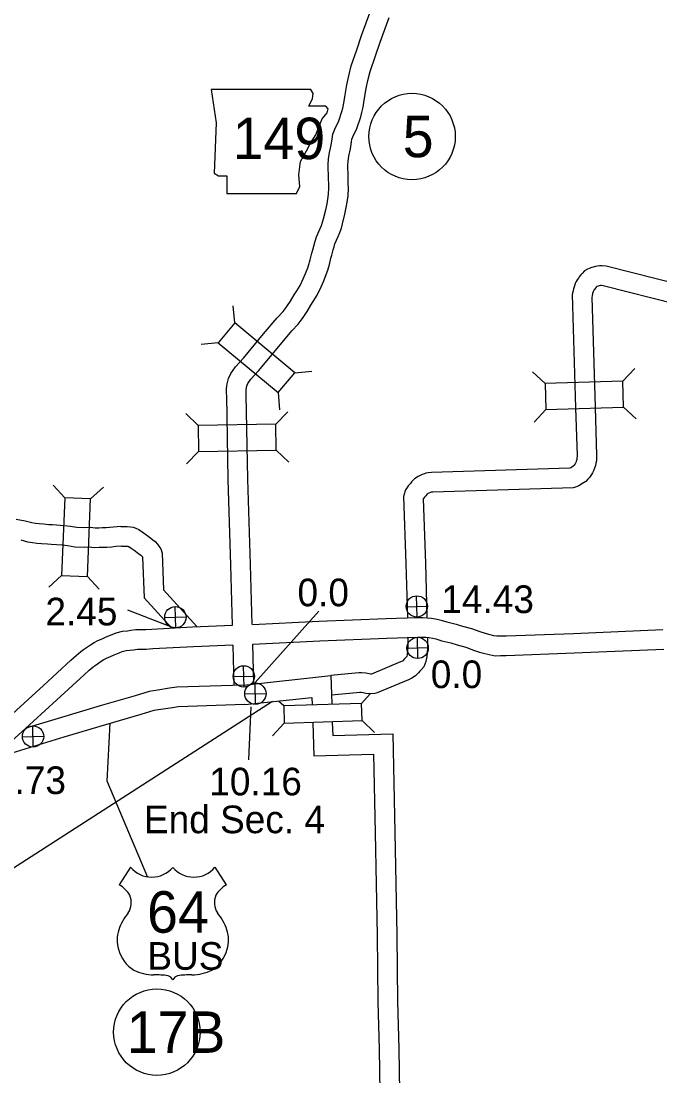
# Model space of a CAD drawing. Extents: x -939622 to -934222, y 1383701 to 1385301.
# Drawn here: x -935664.73 to -935635.47, y 1384446.71 to 1384495.06 of the extents above; entities that cross this region are included whole.
import ezdxf

# ---------------------------------------------------------------- set-up
doc = ezdxf.new("R2010")
doc.units = 0
for name, color, linetype in [('10', 7, 'Continuous'), ('15', 7, 'Continuous'), ('20', 7, 'Continuous'), ('21', 7, 'Continuous'), ('22', 7, 'Continuous'), ('25', 7, 'Continuous'), ('26', 7, 'Continuous'), ('27', 7, 'Continuous')]:
    doc.layers.add(name, color=color, linetype=linetype)

msp = doc.modelspace()

# ---------------------------------------------------------------- linework, layer by layer
at = {"layer": '10'}
for points in [[(-935655.036, 1384467.368), (-935655.12, 1384470.119), (-935655.246, 1384474.046), (-935655.309, 1384477.901), (-935655.312, 1384477.995), (-935655.312, 1384478.21), (-935655.299, 1384478.347), (-935655.292, 1384478.427), (-935655.263, 1384478.556), (-935655.227, 1384478.671), (-935655.12, 1384478.902), (-935654.901, 1384479.208), (-935654.539, 1384479.616), (-935653.617, 1384480.725), (-935652.996, 1384481.46), (-935652.728, 1384481.744), (-935652.587, 1384481.934), (-935652.521, 1384482.031), (-935652.39, 1384482.226), (-935652.22, 1384482.518), (-935652.102, 1384482.698), (-935651.951, 1384482.942), (-935651.799, 1384483.251), (-935651.695, 1384483.494), (-935651.598, 1384483.747), (-935651.531, 1384483.943), (-935651.509, 1384484.007), (-935651.481, 1384484.123), (-935651.403, 1384484.428), (-935651.361, 1384484.569), (-935651.304, 1384484.809), (-935651.253, 1384484.971), (-935651.194, 1384485.166), (-935651.024, 1384485.55), (-935650.964, 1384485.689), (-935650.917, 1384485.836), (-935650.87, 1384485.993), (-935650.773, 1384486.414), (-935650.713, 1384486.681), (-935650.678, 1384486.9), (-935650.645, 1384487.132), (-935650.632, 1384487.403), (-935650.637, 1384487.581), (-935650.639, 1384487.834), (-935650.649, 1384488.05), (-935650.661, 1384488.261), (-935650.668, 1384488.483), (-935650.645, 1384488.752), (-935650.603, 1384489.032), (-935650.528, 1384489.375), (-935650.48, 1384489.667), (-935650.445, 1384489.875), (-935650.363, 1384490.108), (-935650.18, 1384490.482), (-935650.029, 1384490.917), (-935649.995, 1384491.065), (-935649.947, 1384491.293), (-935649.893, 1384491.583), (-935649.81, 1384492.14), (-935649.721, 1384492.544), (-935649.602, 1384493.011), (-935649.352, 1384493.748), (-935649.136, 1384494.396), (-935648.703, 1384495.568)], [(-935654.136, 1384467.408), (-935654.22, 1384470.147), (-935654.346, 1384474.068), (-935654.41, 1384477.922), (-935654.412, 1384478.008), (-935654.412, 1384478.166), (-935654.402, 1384478.265), (-935654.4, 1384478.288), (-935654.393, 1384478.322), (-935654.385, 1384478.347), (-935654.339, 1384478.447), (-935654.196, 1384478.646), (-935653.856, 1384479.03), (-935652.927, 1384480.147), (-935652.325, 1384480.86), (-935652.036, 1384481.165), (-935651.854, 1384481.412), (-935651.777, 1384481.525), (-935651.626, 1384481.748), (-935651.454, 1384482.045), (-935651.343, 1384482.215), (-935651.163, 1384482.505), (-935650.981, 1384482.875), (-935650.861, 1384483.156), (-935650.752, 1384483.44), (-935650.682, 1384483.646), (-935650.644, 1384483.753), (-935650.607, 1384483.909), (-935650.536, 1384484.187), (-935650.491, 1384484.337), (-935650.436, 1384484.571), (-935650.393, 1384484.706), (-935650.349, 1384484.852), (-935650.2, 1384485.189), (-935650.119, 1384485.374), (-935650.057, 1384485.572), (-935650, 1384485.763), (-935649.896, 1384486.214), (-935649.829, 1384486.511), (-935649.788, 1384486.764), (-935649.748, 1384487.047), (-935649.731, 1384487.396), (-935649.738, 1384487.598), (-935649.739, 1384487.857), (-935649.75, 1384488.097), (-935649.762, 1384488.301), (-935649.767, 1384488.458), (-935649.75, 1384488.647), (-935649.717, 1384488.87), (-935649.644, 1384489.205), (-935649.592, 1384489.519), (-935649.57, 1384489.649), (-935649.532, 1384489.758), (-935649.347, 1384490.136), (-935649.162, 1384490.669), (-935649.116, 1384490.873), (-935649.065, 1384491.117), (-935649.005, 1384491.433), (-935648.924, 1384491.977), (-935648.845, 1384492.336), (-935648.738, 1384492.756), (-935648.499, 1384493.461), (-935648.286, 1384494.097), (-935647.871, 1384495.221)], [(-935634.492, 1384482.95), (-935637.92, 1384483.824), (-935638.11, 1384483.839), (-935638.238, 1384483.84), (-935638.422, 1384483.816), (-935638.588, 1384483.77), (-935638.71, 1384483.72), (-935638.786, 1384483.682), (-935638.912, 1384483.61), (-935639.032, 1384483.494), (-935639.09, 1384483.427), (-935639.157, 1384483.337), (-935639.199, 1384483.281), (-935639.258, 1384483.193), (-935639.301, 1384483.118), (-935639.342, 1384483.04), (-935639.383, 1384482.925), (-935639.419, 1384482.795), (-935639.442, 1384482.697), (-935639.492, 1384482.527), (-935639.33, 1384477.34), (-935639.263, 1384475.153), (-935639.268, 1384475.011), (-935639.277, 1384474.971), (-935639.285, 1384474.92), (-935639.296, 1384474.889), (-935639.32, 1384474.83), (-935639.351, 1384474.772), (-935639.357, 1384474.759), (-935639.399, 1384474.706), (-935639.441, 1384474.653), (-935639.501, 1384474.614), (-935639.552, 1384474.586), (-935639.584, 1384474.567), (-935645.926, 1384474.371), (-935646.078, 1384474.354), (-935646.184, 1384474.332), (-935646.252, 1384474.313), (-935646.358, 1384474.273), (-935646.44, 1384474.226), (-935646.545, 1384474.184), (-935646.714, 1384474.077), (-935646.839, 1384473.944), (-935646.894, 1384473.868), (-935646.942, 1384473.815), (-935646.991, 1384473.755), (-935647.047, 1384473.68), (-935647.113, 1384473.57), (-935647.147, 1384473.479), (-935647.168, 1384473.415), (-935647.21, 1384473.27), (-935647.109, 1384470.187), (-935647.034, 1384467.734)], [(-935634.686, 1384482.071), (-935638.068, 1384482.933), (-935638.148, 1384482.94), (-935638.182, 1384482.94), (-935638.243, 1384482.932), (-935638.297, 1384482.917), (-935638.335, 1384482.902), (-935638.36, 1384482.889), (-935638.369, 1384482.884), (-935638.377, 1384482.876), (-935638.389, 1384482.862), (-935638.437, 1384482.798), (-935638.464, 1384482.762), (-935638.491, 1384482.721), (-935638.511, 1384482.685), (-935638.516, 1384482.677), (-935638.524, 1384482.653), (-935638.548, 1384482.569), (-935638.572, 1384482.467), (-935638.588, 1384482.413), (-935638.431, 1384477.368), (-935638.363, 1384475.153), (-935638.371, 1384474.897), (-935638.393, 1384474.797), (-935638.41, 1384474.696), (-935638.454, 1384474.57), (-935638.503, 1384474.451), (-935638.552, 1384474.357), (-935638.596, 1384474.272), (-935638.694, 1384474.146), (-935638.765, 1384474.059), (-935638.86, 1384473.957), (-935639.035, 1384473.844), (-935639.108, 1384473.803), (-935639.182, 1384473.761), (-935639.281, 1384473.716), (-935639.438, 1384473.671), (-935645.862, 1384473.472), (-935645.937, 1384473.464), (-935645.969, 1384473.457), (-935645.972, 1384473.457), (-935645.973, 1384473.456), (-935646.044, 1384473.415), (-935646.134, 1384473.379), (-935646.136, 1384473.378), (-935646.145, 1384473.368), (-935646.193, 1384473.302), (-935646.256, 1384473.232), (-935646.283, 1384473.199), (-935646.298, 1384473.178), (-935646.305, 1384473.157), (-935646.21, 1384470.215), (-935646.134, 1384467.734)], [(-935664.533, 1384472.141), (-935664.954, 1384472.218)], [(-935660.158, 1384471.901), (-935660.495, 1384471.867), (-935660.663, 1384471.844), (-935660.833, 1384471.831), (-935661.008, 1384471.828), (-935661.17, 1384471.826), (-935661.34, 1384471.821), (-935661.551, 1384471.845), (-935661.806, 1384471.837), (-935662.181, 1384471.852), (-935662.486, 1384471.896), (-935662.755, 1384471.93), (-935663.292, 1384471.968), (-935663.457, 1384471.978), (-935663.706, 1384471.996), (-935663.899, 1384472.016), (-935664.073, 1384472.039), (-935664.238, 1384472.064), (-935664.535, 1384472.141)], [(-935660.158, 1384471.902), (-935659.951, 1384471.894), (-935659.864, 1384471.89), (-935659.721, 1384471.883), (-935659.599, 1384471.859), (-935659.469, 1384471.818), (-935659.339, 1384471.758), (-935659.184, 1384471.65), (-935659.025, 1384471.55), (-935658.778, 1384471.353), (-935658.69, 1384471.281), (-935658.586, 1384471.202), (-935658.473, 1384471.081), (-935658.412, 1384470.997), (-935658.324, 1384470.867), (-935658.265, 1384470.665), (-935658.203, 1384468.991), (-935656.673, 1384467.308)], [(-935660.136, 1384470.999), (-935660.389, 1384470.973), (-935660.567, 1384470.949), (-935660.792, 1384470.932), (-935660.995, 1384470.929), (-935661.151, 1384470.927), (-935661.376, 1384470.92), (-935661.587, 1384470.943), (-935661.811, 1384470.936), (-935662.265, 1384470.955), (-935662.606, 1384471.004), (-935662.842, 1384471.034), (-935663.351, 1384471.07), (-935663.517, 1384471.08), (-935663.785, 1384471.1), (-935664.002, 1384471.122), (-935664.2, 1384471.148), (-935664.421, 1384471.182), (-935664.726, 1384471.261)], [(-935660.132, 1384471), (-935659.986, 1384470.994), (-935659.905, 1384470.991), (-935659.831, 1384470.987), (-935659.82, 1384470.985), (-935659.794, 1384470.977), (-935659.789, 1384470.975), (-935659.681, 1384470.899), (-935659.546, 1384470.815), (-935659.344, 1384470.653), (-935659.247, 1384470.574), (-935659.192, 1384470.532), (-935659.168, 1384470.507), (-935659.159, 1384470.494), (-935659.09, 1384468.628), (-935657.835, 1384467.249)], [(-935654.967, 1384464.62), (-935655.011, 1384466.461)], [(-935654.068, 1384464.682), (-935654.112, 1384466.505)], [(-935654.533, 1384464.63), (-935650.541, 1384465.062), (-935650.498, 1384463.763)], [(-935654.475, 1384463.731), (-935651.409, 1384464.063), (-935651.398, 1384463.729)], [(-935651.37, 1384462.895), (-935651.321, 1384461.391), (-935648.587, 1384461.465), (-935648.508, 1384457.847), (-935648.41, 1384453.154)], [(-935650.471, 1384462.913), (-935650.451, 1384462.314), (-935647.706, 1384462.389), (-935647.608, 1384457.866), (-935647.51, 1384453.173)], [(-935648.41, 1384453.16), (-935648.39, 1384450.107), (-935648.33, 1384447.937), (-935648.284, 1384444.995), (-935648.252, 1384443.625), (-935648.254, 1384443.527), (-935648.264, 1384443.501), (-935648.334, 1384443.366), (-935650.206, 1384440.297), (-935652.173, 1384437.108), (-935652.896, 1384435.917), (-935652.946, 1384435.821), (-935652.984, 1384435.689), (-935653.015, 1384435.594), (-935653.068, 1384435.463), (-935653.177, 1384435.278), (-935654.302, 1384433.354), (-935655.658, 1384431.082), (-935656.49, 1384429.789), (-935658.271, 1384427.177), (-935660.536, 1384423.846), (-935661.603, 1384422.281)], [(-935647.51, 1384453.166), (-935647.49, 1384450.122), (-935647.43, 1384447.957), (-935647.384, 1384445.013), (-935647.351, 1384443.626), (-935647.356, 1384443.408), (-935647.379, 1384443.289), (-935647.445, 1384443.125), (-935647.55, 1384442.923), (-935649.439, 1384439.826), (-935651.405, 1384436.638), (-935652.108, 1384435.481), (-935652.123, 1384435.428), (-935652.169, 1384435.285), (-935652.26, 1384435.062), (-935652.401, 1384434.823), (-935653.527, 1384432.896), (-935654.893, 1384430.608), (-935655.74, 1384429.291), (-935657.527, 1384426.671), (-935659.792, 1384423.34), (-935660.845, 1384421.794)]]:
    msp.add_lwpolyline(points, dxfattribs=at)
at = {"layer": '15'}
for points in [[(-935654.128, 1384467.404), (-935651.082, 1384467.55), (-935648.011, 1384467.679), (-935646.576, 1384467.731), (-935646.322, 1384467.728), (-935646.122, 1384467.712), (-935645.926, 1384467.698), (-935645.666, 1384467.655), (-935645.488, 1384467.605), (-935645.224, 1384467.531), (-935644.795, 1384467.422), (-935644.506, 1384467.328), (-935644.092, 1384467.219), (-935643.708, 1384467.084), (-935643.473, 1384467.005), (-935643.316, 1384466.966), (-935643.09, 1384466.904), (-935642.942, 1384466.876), (-935642.797, 1384466.883), (-935642.624, 1384466.888), (-935642.508, 1384466.883), (-935639.417, 1384466.998), (-935635.327, 1384467.175)], [(-935665.295, 1384463.155), (-935663.696, 1384464.605), (-935662.446, 1384465.771), (-935662.197, 1384465.986), (-935661.99, 1384466.165), (-935661.861, 1384466.262), (-935661.544, 1384466.478), (-935661.374, 1384466.584), (-935661.204, 1384466.668), (-935661.011, 1384466.753), (-935660.827, 1384466.845), (-935660.555, 1384466.947), (-935660.37, 1384467.019), (-935660.078, 1384467.091), (-935659.858, 1384467.118), (-935659.696, 1384467.141), (-935659.465, 1384467.169), (-935659.236, 1384467.179), (-935659.015, 1384467.177), (-935658.738, 1384467.195), (-935656.879, 1384467.292), (-935655.036, 1384467.365)], [(-935654.11, 1384466.504), (-935651.041, 1384466.651), (-935647.976, 1384466.78), (-935646.564, 1384466.83), (-935646.362, 1384466.829), (-935646.19, 1384466.815), (-935646.031, 1384466.804), (-935645.862, 1384466.776), (-935645.732, 1384466.739), (-935645.457, 1384466.662), (-935645.046, 1384466.557), (-935644.759, 1384466.464), (-935644.356, 1384466.358), (-935644, 1384466.233), (-935643.727, 1384466.141), (-935643.545, 1384466.095), (-935643.293, 1384466.027), (-935643.006, 1384465.972), (-935642.762, 1384465.984), (-935642.63, 1384465.988), (-935642.511, 1384465.982), (-935639.381, 1384466.099), (-935635.287, 1384466.276)], [(-935647.017, 1384466.795), (-935647.014, 1384466.495), (-935647.014, 1384466.397), (-935647.029, 1384466.16), (-935647.037, 1384466.074), (-935647.048, 1384466.018), (-935647.057, 1384465.955), (-935647.065, 1384465.936), (-935647.086, 1384465.909), (-935647.117, 1384465.873), (-935647.174, 1384465.815), (-935647.247, 1384465.74), (-935647.263, 1384465.73), (-935647.342, 1384465.693), (-935648.68, 1384465.128), (-935648.701, 1384465.127), (-935648.776, 1384465.135), (-935648.931, 1384465.175), (-935649.135, 1384465.181), (-935649.255, 1384465.181), (-935649.427, 1384465.172), (-935650.532, 1384465.06)], [(-935646.117, 1384466.795), (-935646.114, 1384466.501), (-935646.114, 1384466.371), (-935646.131, 1384466.089), (-935646.146, 1384465.939), (-935646.16, 1384465.867), (-935646.181, 1384465.713), (-935646.285, 1384465.47), (-935646.396, 1384465.33), (-935646.458, 1384465.26), (-935646.529, 1384465.188), (-935646.666, 1384465.046), (-935646.821, 1384464.942), (-935646.978, 1384464.87), (-935648.412, 1384464.264), (-935648.529, 1384464.235), (-935648.726, 1384464.224), (-935648.94, 1384464.248), (-935649.057, 1384464.278), (-935649.147, 1384464.281), (-935649.231, 1384464.281), (-935649.358, 1384464.274), (-935650.505, 1384464.158)], [(-935665.325, 1384461.918), (-935664.692, 1384462.487), (-935663.087, 1384463.943), (-935661.845, 1384465.101), (-935661.609, 1384465.305), (-935661.425, 1384465.464), (-935661.336, 1384465.53), (-935661.054, 1384465.723), (-935660.936, 1384465.796), (-935660.822, 1384465.853), (-935660.63, 1384465.937), (-935660.466, 1384466.019), (-935660.233, 1384466.107), (-935660.098, 1384466.159), (-935659.914, 1384466.204), (-935659.739, 1384466.226), (-935659.579, 1384466.249), (-935659.391, 1384466.271), (-935659.219, 1384466.279), (-935658.99, 1384466.277), (-935658.686, 1384466.296), (-935656.837, 1384466.393), (-935655.023, 1384466.465)], [(-935654.537, 1384464.629), (-935657.6, 1384464.524), (-935657.924, 1384464.481), (-935658.465, 1384464.4), (-935658.856, 1384464.332), (-935659.497, 1384464.134), (-935661.107, 1384463.674), (-935663.034, 1384463.095), (-935664.506, 1384462.648)], [(-935654.476, 1384463.731), (-935657.525, 1384463.626), (-935657.798, 1384463.59), (-935658.321, 1384463.511), (-935658.645, 1384463.455), (-935659.241, 1384463.271), (-935660.854, 1384462.81), (-935662.774, 1384462.233), (-935664.953, 1384461.571), (-935666.725, 1384461.04)]]:
    msp.add_lwpolyline(points, dxfattribs=at)
at = {"layer": '20'}
for p, q in [((-935654.935, 1384481.223), (-935655.007, 1384482.012)), ((-935655.695, 1384480.31), (-935656.483, 1384480.238)), ((-935652.195, 1384478.944), (-935651.406, 1384479.016)), ((-935640.725, 1384478.442), (-935641.302, 1384478.984)), ((-935637.163, 1384478.553), (-935636.62, 1384479.13)), ((-935637.163, 1384478.553), (-935640.725, 1384478.442)), ((-935640.725, 1384478.442), (-935640.688, 1384477.255)), ((-935637.126, 1384477.365), (-935637.163, 1384478.553)), ((-935652.955, 1384478.031), (-935652.883, 1384477.242)), ((-935656.619, 1384476.52), (-935657.188, 1384477.071)), ((-935653.055, 1384476.579), (-935652.505, 1384477.148)), ((-935640.688, 1384477.255), (-935641.23, 1384476.677)), ((-935640.688, 1384477.255), (-935637.126, 1384477.365)), ((-935637.126, 1384477.365), (-935636.548, 1384476.823)), ((-935656.599, 1384475.332), (-935657.15, 1384474.763)), ((-935653.036, 1384475.391), (-935652.466, 1384474.84)), ((-935662.728, 1384473.208), (-935663.264, 1384473.79)), ((-935661.541, 1384473.159), (-935660.958, 1384473.695)), ((-935662.874, 1384469.647), (-935663.457, 1384469.11)), ((-935661.687, 1384469.598), (-935661.151, 1384469.015)), ((-935652.699, 1384463.668), (-935652.935, 1384463.889)), ((-935649.137, 1384463.785), (-935648.732, 1384464.218)), ((-935649.137, 1384463.785), (-935652.699, 1384463.668)), ((-935652.699, 1384463.668), (-935652.673, 1384462.879)), ((-935649.111, 1384462.996), (-935649.137, 1384463.785)), ((-935652.673, 1384462.879), (-935649.111, 1384462.996)), ((-935649.111, 1384462.996), (-935648.533, 1384462.454)), ((-935652.673, 1384462.879), (-935653.215, 1384462.301))]:
    msp.add_line(p, q, dxfattribs=at)
for points in [[(-935655.695, 1384480.31), (-935652.955, 1384478.031), (-935652.195, 1384478.944), (-935654.935, 1384481.223)], [(-935656.599, 1384475.332), (-935653.036, 1384475.391), (-935653.055, 1384476.579), (-935656.619, 1384476.52)], [(-935661.687, 1384469.598), (-935661.541, 1384473.159), (-935662.728, 1384473.208), (-935662.874, 1384469.647)]]:
    msp.add_lwpolyline(points, close=True, dxfattribs=at)
at = {"layer": '21'}
msp.add_lwpolyline([(-935656.015, 1384491.923), (-935655.787, 1384490.4), (-935655.888, 1384488.091), (-935655.685, 1384487.964), (-935655.304, 1384487.964), (-935655.304, 1384487.152), (-935652.107, 1384487.152), (-935651.955, 1384487.482), (-935652.005, 1384488.015), (-935651.929, 1384488.624), (-935651.65, 1384489.106), (-935651.473, 1384489.461), (-935651.219, 1384489.842), (-935651.067, 1384490.248), (-935650.94, 1384490.578), (-935650.711, 1384490.857), (-935650.66, 1384491.034), (-935650.762, 1384491.161), (-935651.549, 1384491.161), (-935651.371, 1384491.517), (-935651.346, 1384491.745), (-935651.451, 1384491.92)], close=True, dxfattribs=at)
at = {"layer": '22'}
for p, q in [((-935659.708, 1384456.273), (-935660.227, 1384455.47)), ((-935655.847, 1384456.273), (-935655.328, 1384455.47))]:
    msp.add_line(p, q, dxfattribs=at)
msp.add_lwpolyline([(-935658.918, 1384455.803), (-935660.784, 1384460.228), (-935660.654, 1384462.874)], dxfattribs=at)
for centre, radius, start, end in [((-935658.741, 1384457.087), 1.264, 220.075, 319.6701), ((-935656.814, 1384457.087), 1.264, 220.3299, 319.925), ((-935660.905, 1384454.304), 1.349, 30.7809, 59.9883), ((-935654.649, 1384454.304), 1.349, 120.0117, 149.2191), ((-935660.608, 1384454.66), 0.925, 328.8105, 21.2108), ((-935654.946, 1384454.66), 0.925, 158.7892, 211.1895), ((-935658.19, 1384452.765), 2.157, 138.9565, 162.6913), ((-935657.364, 1384452.765), 2.157, 17.3087, 41.0435), ((-935658.902, 1384452.941), 1.426, 160.9576, 197.3819), ((-935656.652, 1384452.941), 1.426, 342.6181, 19.0424), ((-935658.67, 1384452.945), 1.65, 195.1074, 237.1312), ((-935656.884, 1384452.945), 1.65, 302.8688, 344.8926), ((-935658.64, 1384453.465), 2.118, 244.0771, 269.5779), ((-935658.591, 1384447.467), 3.88, 81.1942, 90.9539), ((-935658.105, 1384450.946), 0.372, 28.0342, 72.9864), ((-935657.449, 1384450.946), 0.372, 107.0136, 151.9658), ((-935656.964, 1384447.467), 3.88, 89.0461, 98.8058), ((-935656.915, 1384453.465), 2.118, 270.4221, 295.9229)]:
    msp.add_arc(centre, radius, start, end, dxfattribs=at)
at = {"layer": '25'}
for p, q in [((-935659.86, 1384468.068), (-935657.882, 1384467.304)), ((-935651.087, 1384468.007), (-935654.003, 1384464.744)), ((-935653.218, 1384463.872), (-935671.068, 1384452.375)), ((-935654.298, 1384461.204), (-935654.194, 1384463.633))]:
    msp.add_line(p, q, dxfattribs=at)
at = {"layer": '26'}
for p, q in [((-935646.589, 1384467.742), (-935646.611, 1384468.718)), ((-935657.646, 1384467.25), (-935657.668, 1384468.227)), ((-935647.088, 1384468.219), (-935646.112, 1384468.241)), ((-935658.145, 1384467.727), (-935657.169, 1384467.75)), ((-935646.552, 1384465.842), (-935646.575, 1384466.819)), ((-935647.052, 1384466.319), (-935646.075, 1384466.342)), ((-935654.514, 1384464.536), (-935654.536, 1384465.512)), ((-935655.013, 1384465.013), (-935654.037, 1384465.035)), ((-935653.982, 1384463.747), (-935654.004, 1384464.723)), ((-935654.481, 1384464.224), (-935653.505, 1384464.246)), ((-935664.169, 1384461.782), (-935664.191, 1384462.758)), ((-935664.668, 1384462.259), (-935663.692, 1384462.281))]:
    msp.add_line(p, q, dxfattribs=at)
for centre in [(-935646.6, 1384468.23), (-935657.657, 1384467.738), (-935646.563, 1384466.331), (-935654.525, 1384465.024), (-935653.993, 1384464.235), (-935664.18, 1384462.27)]:
    msp.add_circle(centre, 0.488, dxfattribs=at)
at = {"layer": '27'}
for centre in [(-935646.819, 1384489.769), (-935658.508, 1384448.719)]:
    msp.add_circle(centre, 1.98, dxfattribs=at)

# ---------------------------------------------------------------- texts
at = {"layer": '21'}
msp.add_text('149', height=1.9008, dxfattribs=at).set_placement((-935655.037, 1384488.734))
at = {"layer": '22'}
for s, height, p in [('64', 1.9008, (-935658.955, 1384453.276)), ('BUS', 1.2672, (-935658.943, 1384451.577))]:
    msp.add_text(s, height=height, dxfattribs=at).set_placement(p)
at = {"layer": '25'}
for s, p in [('0.0', (-935652.066, 1384468.238)), ('14.43', (-935645.477, 1384467.928)), ('2.45', (-935663.611, 1384467.362)), ('0.0', (-935645.96, 1384464.488)), ('2.73', (-935665.97, 1384459.63)), ('10.16', (-935656.107, 1384459.572)), ('End Sec. 4', (-935659.098, 1384457.837))]:
    msp.add_text(s, height=1.2672, dxfattribs=at).set_placement(p)
at = {"layer": '27'}
for s, height, p in [('5', 1.901, (-935647.245, 1384488.819)), ('17B', 1.9008, (-935659.89, 1384447.769))]:
    msp.add_text(s, height=height, dxfattribs=at).set_placement(p)

doc.saveas('drawing.dxf')
